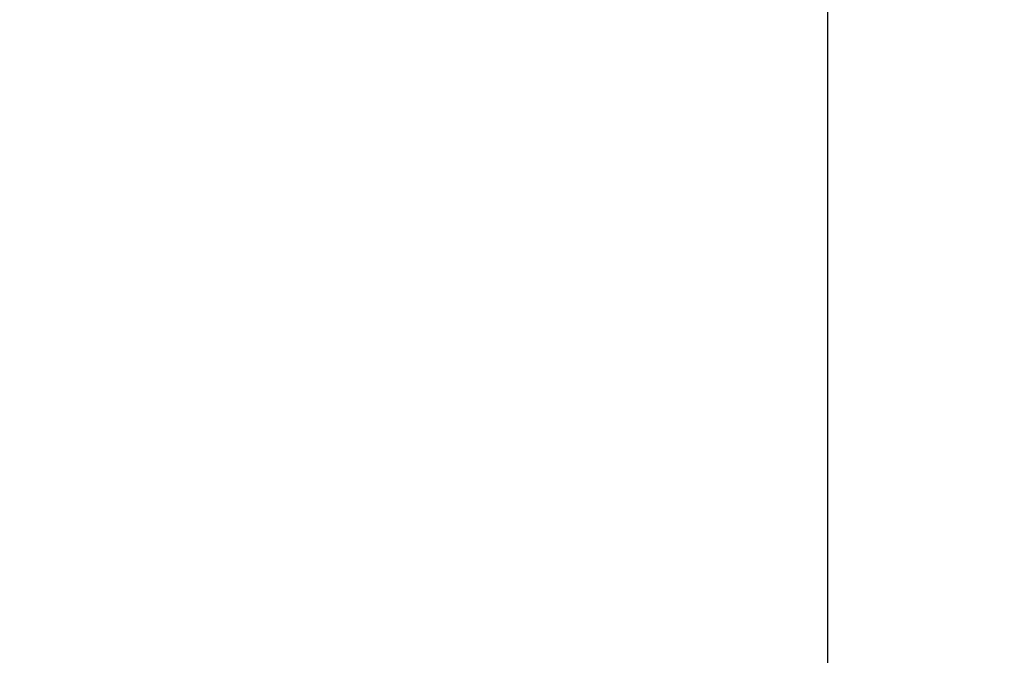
# Model space of a CAD drawing. Extents: x 0 to 80, y 0 to 80.
# Tile 259 of 656: x 8.647945 to 8.648101, y 35.42208 to 35.422181. Entities that reach past the tile are written whole.
import ezdxf

# ---------------------------------------------------------------- set-up
doc = ezdxf.new("R2010")
doc.units = 0
doc.header["$LTSCALE"] = 25.4
doc.layers.get('0').update_dxf_attribs({"color": 13, "linetype": 'CONTINUOUS'})

# ---------------------------------------------------------------- blocks, each defined once
blk = doc.blocks.new('ORBIT-I-KINKIET-20-7806-78')
at = {"color": 7}
blk.add_line((25.04468727, 35.64608002, 343.57034302), (25.04468727, 35.76836014, 343.57034302), dxfattribs=at)
mesh = blk.add_polyface(dxfattribs=at)
corners = [(25.04468727, 35.76836014, 343.57034302), (24.31997681, 35.64608002, 343.13531494), (25.04468727, 35.64608002, 343.57034302)]
mesh.append_faces([[corners[k] for k in face] for face in [(0, 1, 2)]], dxfattribs={"color": 7})
mesh = blk.add_polyface(dxfattribs=at)
corners = [(25.04468727, 35.76836014, 343.57034302), (24.31997681, 35.76836014, 343.13531494), (24.31997681, 35.64608002, 343.13531494)]
mesh.append_faces([[corners[k] for k in face] for face in [(0, 1, 2)]], dxfattribs={"color": 7})
mesh = blk.add_polyface(dxfattribs=at)
corners = [(25.48274612, 35.64608002, 303.72213745), (24.77451897, 35.76836014, 304.12255859), (25.48274612, 35.76836014, 303.72213745)]
mesh.append_faces([[corners[k] for k in face] for face in [(0, 1, 2)]], dxfattribs={"color": 7})
mesh = blk.add_polyface(dxfattribs=at)
corners = [(25.48274612, 35.64608002, 303.72213745), (24.77451897, 35.64608002, 304.12255859), (24.77451897, 35.76836014, 304.12255859)]
mesh.append_faces([[corners[k] for k in face] for face in [(0, 1, 2)]], dxfattribs={"color": 7})

msp = doc.modelspace()

# ---------------------------------------------------------------- block references
at = {"color": 0}
msp.add_blockref('ORBIT-I-KINKIET-20-7806-78', (-16.39661407, -0.34607825, -57.5), dxfattribs=at)

doc.saveas('drawing.dxf')
